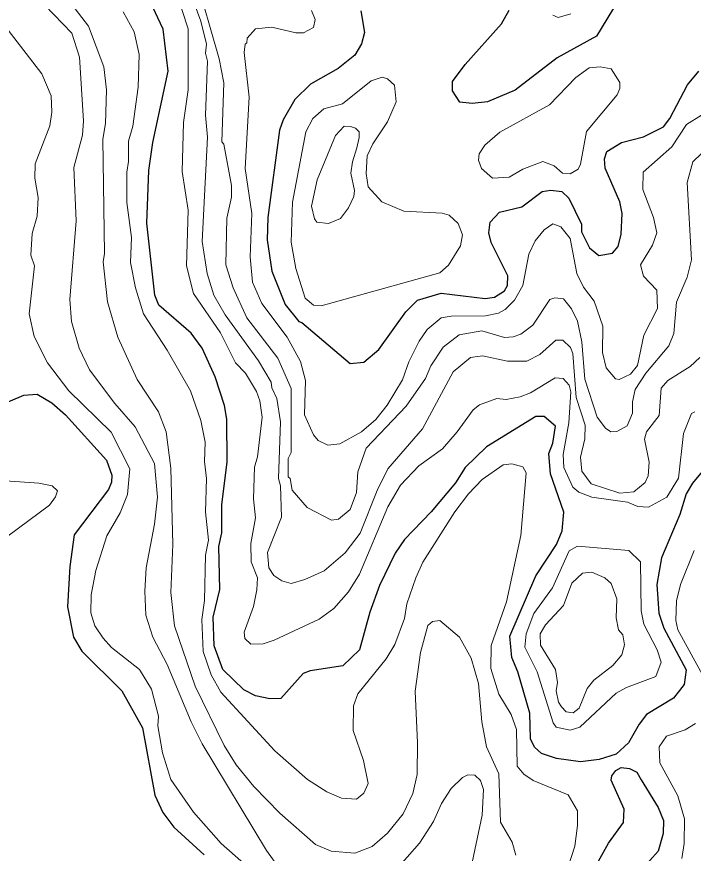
# Model space of a CAD drawing. Extents: x 673.6 to 698.9, y 7012 to 7040.1.
# Drawn here: x 677.008 to 678.164, y 7030.005 to 7031.436 of the extents above; entities that cross this region are included whole.
import ezdxf

# ---------------------------------------------------------------- set-up
doc = ezdxf.new("R2010")
doc.units = 0
doc.header["$LTSCALE"] = 0.032
doc.layers.add('1', color=7, linetype='Continuous', lineweight=25)
doc.layers.add('2', color=7, linetype='Continuous', lineweight=13)

msp = doc.modelspace()

# ---------------------------------------------------------------- linework, layer by layer
at = {"layer": '1'}
for points in [[(677.2505, 7030.9426), (677.2437, 7030.9596), (677.23, 7031.0826), (677.2333, 7031.1727), (677.2404, 7031.2206), (677.2662, 7031.3424), (677.258, 7031.4143), (677.2355, 7031.4616)], [(678.0355, 7031.4632), (677.9989, 7031.4022), (677.9315, 7031.3652), (677.8596, 7031.3099), (677.8125, 7031.2902), (677.7864, 7031.2875), (677.7652, 7031.2897), (677.7528, 7031.3088), (677.7528, 7031.3248), (677.7743, 7031.3542), (677.8365, 7031.4238), (677.8494, 7031.4469)], [(677.5958, 7031.4456), (677.6022, 7031.4086), (677.5971, 7031.3896), (677.5856, 7031.3701), (677.5568, 7031.3471), (677.5099, 7031.3204), (677.4832, 7031.2943), (677.4631, 7031.2594), (677.4568, 7031.2418)], [(677.49, 7030.9145), (677.4952, 7030.9129), (677.5777, 7030.8429), (677.6009, 7030.8451), (677.6268, 7030.8666), (677.6728, 7030.9312), (677.6928, 7030.9512), (677.7333, 7030.9628), (677.8084, 7030.9539), (677.8246, 7030.9562), (677.8417, 7030.9673), (677.8465, 7030.9759), (677.8472, 7030.9928), (677.8189, 7031.0497), (677.8144, 7031.0663), (677.817, 7031.0844), (677.8331, 7031.1014), (677.871, 7031.1108), (677.9056, 7031.1368), (677.9207, 7031.1394), (677.9396, 7031.1367), (677.9515, 7031.1254), (677.9728, 7031.0811), (677.973, 7031.0679), (677.9865, 7031.0403), (678.0029, 7031.0277), (678.0263, 7031.0312), (678.0355, 7031.0428), (678.0409, 7031.0638), (678.0428, 7031.0993), (678.0385, 7031.1193), (678.0133, 7031.1766), (678.0125, 7031.1928), (678.0166, 7031.2051), (678.0417, 7031.2206), (678.0789, 7031.2301), (678.1134, 7031.2473), (678.1242, 7031.2618), (678.1543, 7031.3191), (678.1735, 7031.3424)], [(677.4568, 7031.2418), (677.4371, 7031.0923), (677.4356, 7031.0545), (677.4435, 7031.0004), (677.4663, 7030.9438), (677.49, 7030.9145)], [(677.3665, 7030.7475), (677.3626, 7030.7712), (677.3466, 7030.8202), (677.3248, 7030.8688), (677.3058, 7030.8944), (677.2505, 7030.9426)], [(676.8837, 7030.7312), (677.0197, 7030.7885), (677.0423, 7030.7901), (677.0674, 7030.7754), (677.0909, 7030.7551), (677.1611, 7030.6777), (677.1701, 7030.6521), (677.1698, 7030.6399), (677.1643, 7030.6276), (677.1058, 7030.55), (677.0986, 7030.4956), (677.0945, 7030.4267), (677.1048, 7030.3752), (677.1191, 7030.3507), (677.1873, 7030.2831), (677.2223, 7030.2198), (677.2436, 7030.1049), (677.2575, 7030.075), (677.2764, 7030.0503), (677.3282, 7030.0026)], [(678.2017, 7030.6851), (678.1629, 7030.6383), (678.152, 7030.6197), (678.1414, 7030.5848), (678.1099, 7030.5107), (678.102, 7030.4652), (678.1052, 7030.4159), (678.1136, 7030.3905), (678.1518, 7030.3189), (678.1487, 7030.2939), (678.1306, 7030.2709), (678.0843, 7030.2428), (678.0718, 7030.2259), (678.0536, 7030.194), (678.0321, 7030.1747), (678.0035, 7030.1659), (677.9715, 7030.1615), (677.9306, 7030.1673), (677.9049, 7030.1762), (677.8925, 7030.1871), (677.8859, 7030.2011), (677.8846, 7030.2447), (677.8643, 7030.3156), (677.8538, 7030.3403), (677.8507, 7030.3767), (677.8948, 7030.4796), (677.9306, 7030.5331), (677.94, 7030.5568), (677.943, 7030.5888), (677.9203, 7030.6542), (677.9171, 7030.6888), (677.924, 7030.7064), (677.9284, 7030.7359), (677.9092, 7030.7523), (677.8952, 7030.7523), (677.8104, 7030.7001), (677.7744, 7030.6648), (677.7576, 7030.639), (677.7163, 7030.5894), (677.6703, 7030.5417), (677.6548, 7030.5187), (677.6279, 7030.4631), (677.6114, 7030.4175), (677.5935, 7030.353), (677.5652, 7030.3257), (677.5092, 7030.3176), (677.4975, 7030.3128), (677.4592, 7030.27), (677.44, 7030.2693), (677.4158, 7030.2749), (677.3957, 7030.2851), (677.3598, 7030.3197), (677.3451, 7030.36), (677.3435, 7030.4089), (677.3549, 7030.4566), (677.3533, 7030.5301), (677.3582, 7030.5535), (677.3583, 7030.6016), (677.3673, 7030.6742), (677.3665, 7030.7475)]]:
    msp.add_lwpolyline(points, dxfattribs=at)
msp.add_lwpolyline([(678.0411, 7030.152), (678.055, 7030.1506), (678.0674, 7030.144), (678.0753, 7030.1312), (678.1044, 7030.0835), (678.1131, 7030.0614), (678.1126, 7030.0395), (678.1039, 7030.0088), (678.0755, 7029.9773), (678.0473, 7029.9638), (678.0256, 7029.9627), (678.016, 7029.9657), (678.0077, 7029.9748), (678.002, 7029.9921), (678.0193, 7030.0227), (678.0451, 7030.0581), (678.0459, 7030.0806), (678.024, 7030.1306), (678.0252, 7030.1378), (678.0316, 7030.1469)], close=True, dxfattribs=at)
at = {"layer": '2'}
for points in [[(677.312, 7031.5092), (677.3538, 7031.3637), (677.3615, 7031.3227), (677.3583, 7031.2219), (677.3615, 7031.218), (677.3748, 7031.1473), (677.3747, 7031.1272), (677.3669, 7031.0915), (677.3649, 7031.0116), (677.3774, 7030.9719), (677.4007, 7030.9207), (677.4541, 7030.852), (677.4765, 7030.8003), (677.4767, 7030.6907), (677.4717, 7030.6806), (677.4717, 7030.6491), (677.4749, 7030.6461), (677.4782, 7030.6262), (677.5043, 7030.5966), (677.5456, 7030.575), (677.5575, 7030.5767), (677.5778, 7030.5932), (677.5883, 7030.6225), (677.5907, 7030.6574), (677.6047, 7030.6978), (677.6731, 7030.77), (677.7063, 7030.8174), (677.7156, 7030.8389), (677.7366, 7030.871), (677.7642, 7030.892), (677.8028, 7030.8986), (677.8416, 7030.8875), (677.8565, 7030.8882), (677.8691, 7030.8928), (677.8897, 7030.9082), (677.9192, 7030.9523), (677.9273, 7030.9553), (677.9421, 7030.9532), (677.9557, 7030.9365), (677.9661, 7030.9154), (677.9738, 7030.8799), (677.9788, 7030.8158), (677.9999, 7030.7511), (678.0143, 7030.7324), (678.0234, 7030.7262), (678.0332, 7030.7266), (678.0512, 7030.7364), (678.06, 7030.7577), (678.0601, 7030.777), (678.0651, 7030.7984), (678.083, 7030.8264), (678.1225, 7030.8729)], [(677.0714, 7031.4963), (677.1303, 7031.4193), (677.1567, 7031.3502), (677.1611, 7031.3108), (677.1594, 7031.253), (677.1546, 7031.2264), (677.1576, 7031.0309), (677.1554, 7031.0165), (677.1628, 7030.948), (677.1805, 7030.8879), (677.2134, 7030.8153), (677.25, 7030.7603), (677.2633, 7030.726), (677.2711, 7030.6636), (677.2745, 7030.5332), (677.2711, 7030.4511), (677.2774, 7030.3942), (677.3127, 7030.291), (677.362, 7030.1898), (677.3826, 7030.1568), (677.4131, 7030.1195), (677.4571, 7030.0742), (677.5182, 7030.0207), (677.545, 7030.0089), (677.5854, 7030.0055), (677.6153, 7030.0173), (677.6415, 7030.0397), (677.6684, 7030.073), (677.6849, 7030.1077), (677.6919, 7030.1403), (677.6927, 7030.1944), (677.6887, 7030.2827), (677.6977, 7030.3485), (677.7101, 7030.3949), (677.7185, 7030.4016), (677.7308, 7030.4036), (677.7643, 7030.375), (677.7845, 7030.3389), (677.7971, 7030.2955), (677.8028, 7030.2301), (677.8106, 7030.1873), (677.8317, 7030.1411), (677.8348, 7030.0584), (677.8545, 7030.0246), (677.861, 7030.0021)], [(677.4582, 7029.9777), (677.4343, 7030.0101), (677.3244, 7030.1925), (677.3056, 7030.23), (677.2646, 7030.3284), (677.2404, 7030.375), (677.2285, 7030.4123), (677.2268, 7030.4537), (677.2291, 7030.4933), (677.2432, 7030.5683), (677.2481, 7030.6143), (677.2432, 7030.6719), (677.2103, 7030.7343), (677.175, 7030.7747), (677.132, 7030.8322), (677.1144, 7030.8688), (677.1012, 7030.9145), (677.0986, 7030.9521), (677.1092, 7031.087), (677.1052, 7031.1781), (677.1198, 7031.2332), (677.1216, 7031.2579), (677.1151, 7031.3668), (677.1017, 7031.4073), (677.04, 7031.4717)], [(677.2797, 7031.4799), (677.3006, 7031.415), (677.3007, 7031.3105), (677.2926, 7031.2549), (677.2901, 7031.1712), (677.3007, 7031.1048), (677.2976, 7031.0097), (677.31, 7030.9626), (677.3558, 7030.8953), (677.3815, 7030.8442), (677.3985, 7030.8263), (677.4174, 7030.7951), (677.4231, 7030.7787), (677.4272, 7030.7509), (677.4191, 7030.6834), (677.4142, 7030.6656), (677.4125, 7030.6115), (677.4158, 7030.5791), (677.4077, 7030.535), (677.4085, 7030.5037), (677.419, 7030.4763), (677.4182, 7030.4559), (677.4121, 7030.4271), (677.3966, 7030.3835), (677.3975, 7030.3728), (677.4076, 7030.363), (677.4286, 7030.3637), (677.4476, 7030.3698), (677.5246, 7030.4058), (677.5494, 7030.4242), (677.5748, 7030.4527), (677.5933, 7030.4829), (677.6417, 7030.598), (677.6639, 7030.6346), (677.6951, 7030.6677), (677.7352, 7030.6971), (677.7606, 7030.7258), (677.788, 7030.7637), (677.7988, 7030.7721), (677.8283, 7030.7828), (677.8443, 7030.7812), (677.8682, 7030.7856), (677.8858, 7030.7927), (677.9281, 7030.8181), (677.9419, 7030.8171), (677.9518, 7030.806), (677.9549, 7030.7946), (677.9517, 7030.7413), (677.9418, 7030.687), (677.9426, 7030.6648), (677.9585, 7030.6314), (677.9687, 7030.623), (677.9908, 7030.614), (678.0517, 7030.6055), (678.0695, 7030.5985)], [(677.3246, 7031.0512), (677.3337, 7031.2299), (677.3304, 7031.2671), (677.3337, 7031.3599), (677.3304, 7031.3733), (677.332, 7031.3889), (677.3224, 7031.4283), (677.3051, 7031.4751)], [(677.1989, 7031.2227), (677.2062, 7031.2488), (677.2153, 7031.3154), (677.2169, 7031.3709), (677.2086, 7031.4101), (677.1897, 7031.4441)], [(677.5112, 7031.4463), (677.5176, 7031.4307), (677.5151, 7031.4172), (677.498, 7031.4082), (677.4848, 7031.4084), (677.4437, 7031.418), (677.4158, 7031.4149), (677.4013, 7031.399), (677.4008, 7031.3911), (677.3978, 7031.389), (677.3961, 7031.3746), (677.4051, 7031.2984), (677.3978, 7031.1761), (677.4092, 7031.0992), (677.4068, 7031.0249), (677.4107, 7030.9821), (677.4263, 7030.9453), (677.4699, 7030.8878), (677.4929, 7030.8464), (677.5012, 7030.8136), (677.4998, 7030.7552), (677.5149, 7030.7206), (677.5231, 7030.711), (677.5394, 7030.7032), (677.5601, 7030.7055), (677.5972, 7030.7258), (677.6217, 7030.7472), (677.6409, 7030.7716), (677.6672, 7030.8148), (677.6779, 7030.8459), (677.6954, 7030.8809), (677.7095, 7030.9011), (677.7334, 7030.9208), (677.7504, 7030.924), (677.809, 7030.9242), (677.8313, 7030.929), (677.8426, 7030.9351), (677.8585, 7030.951), (677.8727, 7030.976), (677.8833, 7031.0298), (677.8939, 7031.0528), (677.9091, 7031.0715), (677.9238, 7031.0818), (677.938, 7031.0765), (677.9539, 7031.0567), (677.9651, 7030.9967), (677.9767, 7030.9733), (677.9945, 7030.9493), (678.0098, 7030.9066), (678.0092, 7030.8618), (678.0153, 7030.8354), (678.031, 7030.8167), (678.0375, 7030.8152), (678.0566, 7030.8248), (678.0686, 7030.8393), (678.0795, 7030.8914), (678.1028, 7030.9366), (678.1017, 7030.968), (678.0792, 7030.9922), (678.0741, 7031.0117), (678.0945, 7031.0449), (678.102, 7031.0664), (678.0963, 7031.0925), (678.0777, 7031.1402)], [(677.9546, 7031.4409), (677.9334, 7031.4346), (677.9239, 7031.4385)], [(676.993, 7031.4127), (677.0507, 7031.3378), (677.0666, 7031.3006), (677.0673, 7031.2727), (677.0642, 7031.2494), (677.039, 7031.1842), (677.0387, 7031.1597), (677.0443, 7031.1264), (677.0427, 7031.0946), (677.0337, 7031.065), (677.0314, 7031.0279), (677.0377, 7031.0097), (677.0288, 7030.9278), (677.0376, 7030.8887), (677.0602, 7030.8438), (677.0969, 7030.796), (677.169, 7030.7253), (677.2007, 7030.663), (677.1971, 7030.619), (677.1845, 7030.5875), (677.1618, 7030.5481), (677.1429, 7030.4891), (677.1348, 7030.4474), (677.134, 7030.4167), (677.1412, 7030.3945), (677.1551, 7030.3731), (677.1698, 7030.3575), (677.2172, 7030.3199), (677.238, 7030.2862), (677.2498, 7030.2396), (677.249, 7030.2236), (677.2565, 7030.1769), (677.2711, 7030.1315), (677.3097, 7030.076), (677.3569, 7030.0224), (677.4287, 7029.9588)], [(678.0777, 7031.1402), (678.0785, 7031.1702), (678.1274, 7031.2135), (678.1527, 7031.2517), (678.178, 7031.2675), (678.2096, 7031.2651)], [(677.2022, 7031.0157), (677.2038, 7031.0581), (677.1956, 7031.1178), (677.1956, 7031.1701), (677.1988, 7031.1879), (677.1989, 7031.2227)], [(678.1538, 7031.1522), (678.1633, 7031.1874), (678.1783, 7031.2019)], [(678.1225, 7030.8729), (678.1308, 7030.8941), (678.1356, 7030.9477), (678.1536, 7030.9904), (678.1611, 7031.0203), (678.1538, 7031.1522)], [(677.4428, 7030.8107), (677.4209, 7030.8474), (677.3638, 7030.9262), (677.3443, 7030.9594), (677.3334, 7030.9968), (677.3246, 7031.0512)], [(677.9437, 7029.9614), (677.9614, 7030.0178), (677.9663, 7030.0532), (677.9663, 7030.0782), (677.9505, 7030.1056), (677.8906, 7030.1297), (677.8746, 7030.1406), (677.8633, 7030.1543), (677.8618, 7030.2173), (677.8531, 7030.2426), (677.8317, 7030.2775), (677.8178, 7030.3212), (677.8185, 7030.3609), (677.8451, 7030.4353), (677.8694, 7030.5487), (677.8784, 7030.6557), (677.873, 7030.6663), (677.8541, 7030.671), (677.839, 7030.6696), (677.8031, 7030.6442), (677.7797, 7030.62), (677.7564, 7030.5894), (677.7019, 7030.503), (677.6896, 7030.4766), (677.6747, 7030.4319), (677.6704, 7030.4069), (677.654, 7030.3626), (677.6389, 7030.3376), (677.5905, 7030.278), (677.5834, 7030.2574), (677.5827, 7030.2154), (677.6002, 7030.164), (677.6082, 7030.125), (677.6007, 7030.1082), (677.5882, 7030.0977), (677.563, 7030.0999), (677.5376, 7030.1107), (677.5048, 7030.1316), (677.4486, 7030.1804), (677.3565, 7030.281), (677.3401, 7030.3106), (677.3262, 7030.3506), (677.3238, 7030.4052), (677.3287, 7030.4378), (677.3304, 7030.5152), (677.3353, 7030.5409), (677.3304, 7030.589), (677.3321, 7030.646), (677.3288, 7030.6752), (677.3296, 7030.7082), (677.3223, 7030.7452), (677.3045, 7030.7958), (677.2648, 7030.8655), (677.2245, 7030.9279), (677.2104, 7030.9723), (677.2022, 7031.0157)], [(678.1755, 7030.8528), (678.1588, 7030.8374), (678.1206, 7030.8137), (678.1094, 7030.8007), (678.1061, 7030.7538), (678.084, 7030.7261), (678.0807, 7030.7132), (678.0887, 7030.6743), (678.0871, 7030.6506), (678.0821, 7030.6391), (678.0625, 7030.6236), (678.0387, 7030.621), (677.9897, 7030.6372), (677.9738, 7030.6587), (677.9714, 7030.6825), (677.9785, 7030.7139), (677.9795, 7030.7376), (677.9639, 7030.7845), (677.9582, 7030.8597), (677.954, 7030.8699), (677.9414, 7030.8825), (677.9291, 7030.8825), (677.902, 7030.8582), (677.8797, 7030.8467), (677.8464, 7030.8469), (677.8041, 7030.8558), (677.7835, 7030.8528), (677.7539, 7030.8286), (677.7011, 7030.7313), (677.6422, 7030.6627), (677.6237, 7030.6257), (677.5947, 7030.553), (677.5689, 7030.5193), (677.5331, 7030.4882), (677.5003, 7030.4733), (677.477, 7030.4666), (677.4605, 7030.4712), (677.4471, 7030.4802), (677.4388, 7030.4935), (677.4363, 7030.5197), (677.4601, 7030.5798), (677.4585, 7030.6338), (677.4552, 7030.6464), (677.4585, 7030.7429), (677.452, 7030.7829), (677.4438, 7030.8011), (677.4428, 7030.8107)], [(678.0695, 7030.5985), (678.0875, 7030.5971), (678.119, 7030.6145), (678.1388, 7030.6468), (678.1472, 7030.7232), (678.1614, 7030.7572)], [(678.1614, 7030.7572), (678.167, 7030.7601)], [(676.9928, 7030.5479), (677.0637, 7030.6008), (677.0741, 7030.6149), (677.077, 7030.6251), (677.068, 7030.6336), (677.0451, 7030.638), (676.9547, 7030.6446)], [(678.1655, 7030.523), (678.1424, 7030.4651), (678.1357, 7030.4368), (678.1342, 7030.4034), (678.1375, 7030.3875), (678.1799, 7030.3106)], [(678.1677, 7030.2276), (678.1502, 7030.2167), (678.1183, 7030.2054), (678.1061, 7030.1872), (678.1069, 7030.1599), (678.138, 7030.1035), (678.1491, 7030.0644), (678.1488, 7030.0224), (678.1446, 7029.9964)], [(677.7824, 7029.9708), (677.803, 7030.0704), (677.8053, 7030.1147), (677.8004, 7030.1301), (677.791, 7030.1389), (677.779, 7030.1393), (677.7699, 7030.135), (677.7501, 7030.1162), (677.734, 7030.0907), (677.7203, 7030.0599), (677.6964, 7030.0229), (677.6327, 7029.9511)]]:
    msp.add_lwpolyline(points, dxfattribs=at)
for points in [[(677.8334, 7031.2385), (677.9181, 7031.2853), (677.9633, 7031.332), (677.986, 7031.3481), (678.0049, 7031.3498), (678.0236, 7031.3466), (678.0384, 7031.3234), (678.0387, 7031.3132), (678.0338, 7031.302), (677.9816, 7031.2395), (677.9715, 7031.1837), (677.9675, 7031.1753), (677.9535, 7031.1668), (677.9405, 7031.1681), (677.9266, 7031.1806), (677.9071, 7031.188), (677.8727, 7031.1748), (677.8494, 7031.1616), (677.8208, 7031.1596), (677.8022, 7031.1763), (677.7967, 7031.1904), (677.798, 7031.2015), (677.8077, 7031.2159)], [(677.6531, 7031.3187), (677.6416, 7031.3296), (677.6321, 7031.3324), (677.6135, 7031.3262), (677.5645, 7031.287), (677.5323, 7031.278), (677.5137, 7031.2619), (677.502, 7031.2386), (677.479, 7031.1186), (677.4767, 7031.0502), (677.4848, 7031.0055), (677.5008, 7030.9543), (677.5149, 7030.9426), (677.5279, 7030.9416), (677.731, 7030.9977), (677.7459, 7031.011), (677.7661, 7031.044), (677.7699, 7031.0626), (677.7625, 7031.0819), (677.7469, 7031.0965), (677.7346, 7031.1), (677.6694, 7031.1033), (677.6317, 7031.1192), (677.6085, 7031.1449), (677.6049, 7031.1675), (677.6068, 7031.1977), (677.6165, 7031.2186), (677.6412, 7031.256), (677.6564, 7031.2901)], [(677.5786, 7031.1684), (677.5815, 7031.1875), (677.5888, 7031.2116), (677.5932, 7031.2292), (677.5932, 7031.2387), (677.5867, 7031.2453), (677.5779, 7031.2482), (677.5671, 7031.2485), (677.5525, 7031.2326), (677.521, 7031.1567), (677.5113, 7031.1118), (677.5167, 7031.0901), (677.5208, 7031.0846), (677.5403, 7031.082), (677.5609, 7031.0907), (677.575, 7031.1087), (677.5841, 7031.1284), (677.585, 7031.1384)], [(678.0749, 7030.4201), (678.0799, 7030.3971), (678.1027, 7030.353), (678.1092, 7030.3324), (678.1, 7030.3077), (678.0499, 7030.2888), (678.0324, 7030.2791), (677.9705, 7030.2211), (677.9536, 7030.2159), (677.9298, 7030.221), (677.9249, 7030.2284), (677.8972, 7030.3155), (677.8761, 7030.358), (677.8786, 7030.3809), (677.8917, 7030.4155), (677.9234, 7030.4595), (677.9518, 7030.5223), (677.9661, 7030.5303), (678.0542, 7030.5233), (678.0738, 7030.504)], [(678.0332, 7030.4402), (678.0322, 7030.4079), (678.0364, 7030.3876), (678.0438, 7030.3791), (678.0468, 7030.362), (678.0421, 7030.3446), (678.0269, 7030.3265), (677.9942, 7030.3013), (677.9829, 7030.2872), (677.9693, 7030.2535), (677.9591, 7030.2457), (677.9469, 7030.2471), (677.9386, 7030.2559), (677.9338, 7030.264), (677.9298, 7030.283), (677.9318, 7030.2975), (677.9287, 7030.3195), (677.903, 7030.3612), (677.9023, 7030.3806), (677.9116, 7030.396), (677.9421, 7030.4293), (677.9563, 7030.4673), (677.9749, 7030.4846), (677.991, 7030.4861), (678.0127, 7030.4761), (678.024, 7030.4668)]]:
    msp.add_lwpolyline(points, close=True, dxfattribs=at)

doc.saveas('drawing.dxf')
